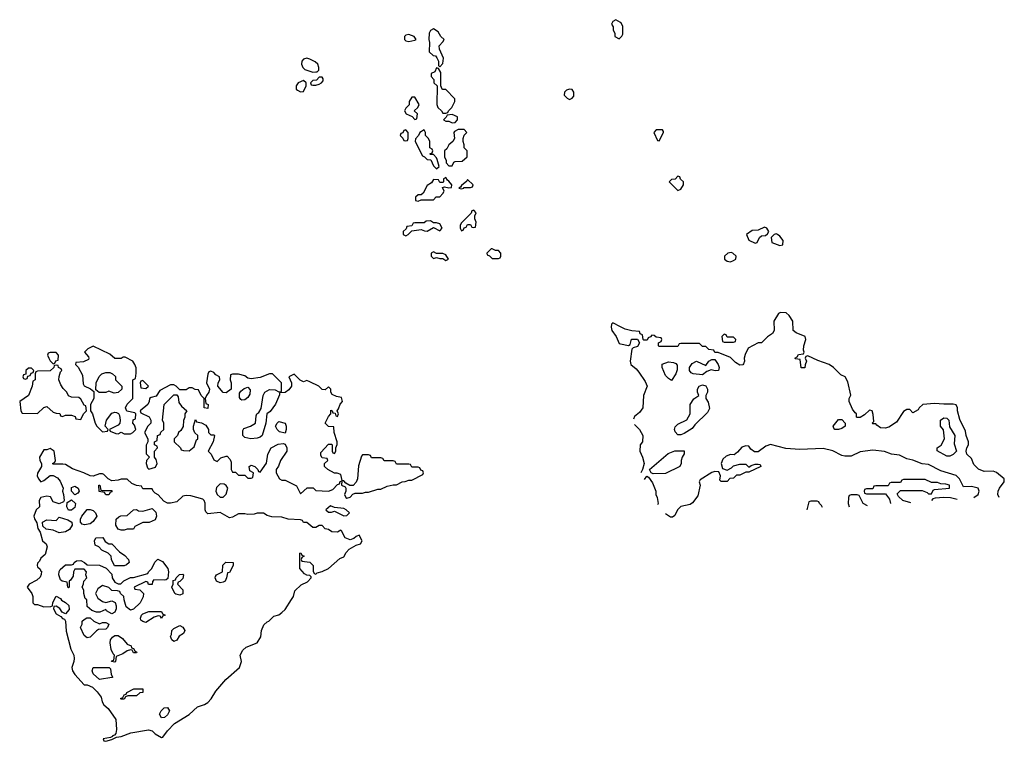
# Model space of a CAD drawing. Header units: inches. Extents: x 2601682 to 2755810, y 449311 to 584050.
# Tile 476 of 505: x 2746114 to 2752481, y 552774 to 557438. Entities that reach past the tile are written whole.
import ezdxf

# ---------------------------------------------------------------- set-up
doc = ezdxf.new("R2010")
doc.units = ezdxf.units.IN
doc.header["$MEASUREMENT"] = 0
doc.layers.add('C7545', color=7, linetype='Continuous')
doc.layers.add('C7555', color=7, linetype='Continuous')

msp = doc.modelspace()

# ---------------------------------------------------------------- linework, layer by layer
at = {"layer": 'C7545', "color": 2, "elevation": 2}
for points in [[(2750000, 557420.6), (2749970, 557438), (2749950, 557426), (2749942, 557410), (2749951.3, 557391.3), (2749952, 557370), (2749962, 557350), (2749962, 557330), (2749990, 557314), (2750000, 557323.6)], [(2750000, 555453), (2749950, 555478), (2749942, 555470), (2749938, 555450), (2749942.8, 555430), (2749970.9, 555390.9), (2749990, 555346), (2750000, 555343.7)]]:
    msp.add_lwpolyline(points, dxfattribs=at)
for points in [[(2748630, 557342), (2748610, 557338), (2748602, 557330), (2748602, 557310), (2748610, 557302), (2748630, 557298), (2748670, 557304.7), (2748678, 557310), (2748666, 557330)], [(2748790, 557378), (2748770, 557368), (2748761, 557350), (2748758.8, 557310), (2748764.7, 557290), (2748762, 557230), (2748787.5, 557207.5), (2748803.6, 557203.6), (2748812, 557192), (2748822, 557170), (2748822, 557142), (2748830, 557134), (2748850, 557154), (2748855.3, 557190), (2748828.4, 557248.4), (2748826, 557270), (2748850, 557294), (2748858, 557310), (2748838, 557330), (2748820.4, 557360.4)], [(2747970, 557188.7), (2747950, 557182), (2747938, 557170), (2747936, 557150), (2747944.7, 557130), (2747956.9, 557116.9), (2748010, 557098), (2748030, 557102), (2748038, 557102), (2748048.4, 557111.6), (2748049, 557130), (2748042, 557150), (2748025.6, 557165.6), (2747990, 557184)], [(2748810, 557126), (2748798, 557102), (2748774, 557090), (2748774, 557070), (2748791.6, 557051.6), (2748792, 557030), (2748814, 557010), (2748812, 556890), (2748818, 556870), (2748842, 556850), (2748850, 556834), (2748870, 556834), (2748882, 556838), (2748886, 556850), (2748908, 556870), (2748928, 556910), (2748927.3, 556927.3), (2748870, 556986), (2748850, 556986), (2748846, 556990), (2748838, 557010), (2748836.4, 557096.4), (2748822, 557122)], [(2747950, 557046), (2747914, 557030), (2747902, 557010), (2747902, 556990), (2747910, 556982), (2747930, 556972), (2747950, 556974), (2747966, 557010), (2747966, 557030)], [(2748070, 557066), (2748050, 557066), (2748032.7, 557047.3), (2748010, 557046), (2747994, 557030), (2747998, 557018), (2748010, 557014), (2748030, 557014), (2748050, 557022), (2748066, 557030), (2748076.4, 557043.6), (2748076.4, 557056.4)], [(2749670, 556988), (2749650, 556982), (2749638, 556970), (2749634, 556950), (2749654, 556930), (2749670, 556922), (2749686, 556930), (2749696.4, 556943.6), (2749698, 556970), (2749687.3, 556987.3)], [(2748670, 556938), (2748650, 556938), (2748632, 556910), (2748632, 556888), (2748610, 556866), (2748602, 556850), (2748614, 556830), (2748652.7, 556812.7), (2748670, 556794), (2748682, 556798), (2748686, 556830), (2748666, 556850), (2748688.4, 556871.6), (2748698, 556890)], [(2748910, 556826), (2748878, 556822), (2748872.7, 556807.3), (2748854, 556790), (2748870, 556782), (2748890, 556782), (2748910, 556772), (2748930, 556774), (2748946, 556790), (2748946, 556810)], [(2748610, 556726), (2748598, 556722), (2748592.7, 556707.3), (2748578, 556702), (2748574, 556690), (2748592.7, 556672.7), (2748598, 556658), (2748610, 556654), (2748622, 556658), (2748626, 556670), (2748626, 556710)], [(2748730, 556726), (2748702, 556710), (2748694, 556690), (2748672.7, 556667.3), (2748672, 556650), (2748718, 556558), (2748732.7, 556552.7), (2748750, 556534), (2748772.7, 556532.7), (2748790, 556494), (2748810, 556474), (2748826, 556490), (2748814.6, 556534.6), (2748810, 556546), (2748790, 556566), (2748770, 556566), (2748766, 556570), (2748782, 556578), (2748786, 556590), (2748782, 556602), (2748766, 556610), (2748766, 556650), (2748758, 556670), (2748738, 556690), (2748738, 556710)], [(2748950, 556728), (2748925.4, 556714.6), (2748922, 556710), (2748924.7, 556670), (2748916, 556650), (2748890, 556628.7), (2748876.3, 556603.7), (2748862, 556590), (2748862, 556550), (2748872, 556530), (2748872.7, 556512.7), (2748890, 556494), (2748910, 556494), (2748922, 556518), (2748930, 556522), (2748976.4, 556523.6), (2749007.3, 556552.7), (2749008, 556590), (2748988.7, 556610), (2748988.7, 556630), (2748982, 556650), (2748982, 556670), (2748988.4, 556691.6), (2749006, 556710), (2748987.3, 556727.3)], [(2748870, 556418), (2748854, 556410), (2748854, 556390), (2748850, 556386), (2748830, 556386), (2748822, 556402), (2748790, 556406), (2748776.9, 556383.1), (2748750, 556366), (2748723.6, 556316.4), (2748710, 556306), (2748690, 556306), (2748674, 556290), (2748674, 556270), (2748690, 556264.7), (2748710, 556274), (2748790, 556274), (2748807.3, 556292.7), (2748830, 556294), (2748850, 556314), (2748858, 556330), (2748847.3, 556352.7), (2748862, 556358), (2748890, 556352), (2748906, 556354), (2748908, 556370), (2748890, 556395.3), (2748880.2, 556400.2)], [(2749010, 556406), (2749004.7, 556395.3), (2748970, 556366), (2748964.7, 556355.3), (2748954, 556350), (2748970, 556344.7), (2748986, 556350), (2748986, 556354), (2749030, 556354), (2749042, 556358), (2749046, 556370)], [(2749050, 556206), (2749038, 556202), (2749032.7, 556187.3), (2748970, 556126), (2748962, 556110), (2748962, 556090), (2748970, 556074), (2748982, 556078), (2748987.3, 556092.7), (2749002, 556098), (2749010, 556114), (2749030, 556114), (2749038, 556098), (2749050, 556094), (2749062, 556098), (2749066, 556130), (2749058, 556150), (2749058, 556170), (2749066, 556190)], [(2748770, 556138), (2748743.6, 556136.4), (2748730, 556126), (2748670, 556126), (2748658, 556122), (2748650, 556106), (2748618, 556102), (2748612.7, 556087.3), (2748594, 556070), (2748594, 556050), (2748610, 556042), (2748626, 556050), (2748650, 556074), (2748710, 556082), (2748732.7, 556072.7), (2748750, 556072), (2748790, 556094), (2748830, 556074), (2748846, 556090), (2748830, 556118), (2748810, 556126), (2748790, 556126)], [(2748790, 555938), (2748774, 555930), (2748774, 555910), (2748790, 555894), (2748810, 555902), (2748830, 555894), (2748850, 555894), (2748870, 555882), (2748886, 555890), (2748870, 555918), (2748850, 555926), (2748810, 555926)], [(2749170, 555958), (2749162, 555958), (2749134, 555930), (2749138, 555918), (2749152.7, 555912.7), (2749170, 555894), (2749210, 555894), (2749222, 555898), (2749226, 555910), (2749226, 555930), (2749210, 555946), (2749190, 555946)], [(2746350, 555286), (2746310, 555286), (2746298, 555282), (2746294, 555270), (2746302, 555250), (2746310, 555234), (2746330, 555214), (2746342, 555218), (2746347.3, 555232.7), (2746362, 555238), (2746366, 555270)], [(2746590, 555328), (2746554, 555310), (2746534, 555290), (2746559.6, 555259.6), (2746562, 555250), (2746558, 555242), (2746527.3, 555227.3), (2746478, 555222), (2746474, 555210), (2746492, 555192), (2746519.6, 555139.6), (2746525.4, 555085.4), (2746531.6, 555071.6), (2746572, 555052), (2746594, 555034), (2746594, 554990), (2746572, 554950), (2746572, 554910), (2746584.7, 554890), (2746602, 554830), (2746612, 554810), (2746650, 554774), (2746682, 554778), (2746686, 554790), (2746666, 554810), (2746675.3, 554850), (2746710, 554894), (2746730, 554902), (2746739.6, 554899.6), (2746752.7, 554892.7), (2746759.6, 554879.6), (2746764.7, 554850), (2746762, 554830), (2746750, 554818), (2746694, 554790), (2746698, 554778), (2746736.4, 554763.6), (2746750, 554762), (2746770, 554772), (2746790, 554762), (2746830, 554762), (2746846, 554770), (2746866, 554790), (2746856.4, 554816.4), (2746846, 554830), (2746847.3, 554852.7), (2746862, 554858), (2746866, 554890), (2746858, 554898), (2746807.3, 554907.3), (2746798, 554930), (2746810, 554954), (2746846, 554990), (2746846, 555110), (2746862, 555118), (2746867.3, 555152.7), (2746867.3, 555187.3), (2746858, 555210), (2746846, 555230), (2746796.4, 555256.4), (2746783.6, 555256.4), (2746770, 555248), (2746728.4, 555248.4), (2746696.4, 555276.4)], [(2746350, 555206), (2746338, 555202), (2746334, 555190), (2746311.6, 555168.4), (2746230, 555166), (2746218, 555162), (2746214, 555150), (2746214, 555110), (2746198, 555102), (2746194, 555070), (2746172, 555010), (2746114, 554970), (2746122, 554910), (2746130, 554894), (2746230, 554892), (2746270, 554932), (2746290, 554938), (2746330, 554902), (2746350, 554894), (2746372.7, 554892.7), (2746378, 554878), (2746390, 554874), (2746410, 554882), (2746450, 554882), (2746472.7, 554872.7), (2746478, 554858), (2746510, 554854), (2746526, 554890), (2746546, 554910), (2746542, 554942), (2746530, 554946), (2746510, 554986), (2746496.4, 554996.4), (2746450, 554998), (2746430, 555006), (2746418, 555030), (2746394.6, 555054.6), (2746379, 555079), (2746368, 555110), (2746368.4, 555131.6), (2746378, 555162), (2746386, 555170), (2746382, 555182), (2746366, 555190), (2746362, 555202)], [(2746190, 555186), (2746170, 555186), (2746154, 555170), (2746154, 555146), (2746138, 555142), (2746134, 555130), (2746138, 555118), (2746150, 555114), (2746162, 555118), (2746166, 555134), (2746182, 555138), (2746187.3, 555152.7), (2746202, 555158), (2746206, 555170)], [(2746724.7, 555024.7), (2746690, 555038), (2746670, 555028), (2746628, 555028), (2746606, 555046), (2746608, 555090), (2746628.4, 555131.6), (2746646, 555150), (2746670, 555158), (2746696.9, 555156.9), (2746714, 555150), (2746732.7, 555132.7), (2746734, 555110), (2746774, 555070), (2746774, 555050), (2746750, 555029)], [(2747350, 555166), (2747338, 555162), (2747330, 555146), (2747322, 555090), (2747342, 555050), (2747338, 555030), (2747322, 555010), (2747314, 554990), (2747318, 554958), (2747332, 554950), (2747330, 554926), (2747308, 554930), (2747306, 554990), (2747288.4, 555008.4), (2747270, 555046), (2747248.4, 555048.4), (2747230, 555058), (2747210, 555058), (2747190, 555046), (2747150, 555046), (2747126, 555070), (2747110, 555078), (2747090, 555078), (2747019.6, 555040.4), (2746996, 555004), (2746963.6, 554996.4), (2746954, 554990), (2746952, 554970), (2746942, 554950), (2746894, 554910), (2746898, 554898), (2746951.1, 554871.1), (2746962, 554850), (2746962, 554830), (2746942, 554810), (2746922, 554770), (2746942, 554730), (2746942, 554710), (2746932.7, 554687.3), (2746932.7, 554632.7), (2746954, 554610), (2746934, 554590), (2746932, 554570), (2746941, 554541), (2746950, 554532), (2746993.2, 554546.8), (2747002, 554570), (2746996.4, 554596.4), (2746986, 554610), (2746986, 554650), (2747006, 554670), (2747002, 554682), (2746986, 554690), (2746986, 554710), (2747002, 554718), (2747006, 554750), (2747022, 554758), (2747027.3, 554772.7), (2747046, 554790), (2747046, 554830), (2747038, 554850), (2747048.4, 554951.6), (2747110, 555014), (2747130, 555014), (2747139.6, 554999.6), (2747143.6, 554963.6), (2747159.6, 554939.6), (2747194, 554910), (2747182, 554890), (2747182, 554870), (2747172.7, 554847.3), (2747171.6, 554808.4), (2747156.9, 554783.1), (2747142, 554770), (2747134, 554750), (2747114, 554730), (2747114, 554710), (2747154, 554670), (2747158, 554658), (2747172.7, 554652.7), (2747210, 554652), (2747243.1, 554676.9), (2747258, 554722), (2747266, 554730), (2747266, 554750), (2747247.3, 554767.3), (2747238, 554790), (2747238, 554810), (2747250, 554854), (2747258, 554838), (2747290, 554832), (2747318, 554818), (2747334, 554790), (2747334, 554770), (2747350, 554754), (2747370, 554754), (2747374, 554750), (2747364.7, 554710), (2747332, 554650), (2747352, 554630), (2747370, 554594), (2747390, 554582), (2747414.6, 554605.4), (2747450, 554618), (2747456, 554616), (2747475.3, 554595.3), (2747482, 554578), (2747482, 554530), (2747490, 554514), (2747510, 554514), (2747530, 554494), (2747570, 554494), (2747590, 554474), (2747610, 554474), (2747622, 554478), (2747626, 554510), (2747602, 554522), (2747598, 554550), (2747610, 554558), (2747634, 554550), (2747654, 554530), (2747658, 554518), (2747670, 554514), (2747710, 554572), (2747719.3, 554630), (2747741.2, 554670), (2747786.3, 554693.7), (2747818, 554698), (2747830, 554694), (2747842, 554670), (2747841, 554650), (2747801, 554590), (2747786.8, 554553.2), (2747772, 554530), (2747772, 554510), (2747794, 554470), (2747810, 554462), (2747830, 554462), (2747904.7, 554424.7), (2747930, 554374), (2747972.7, 554412.7), (2748011.6, 554411.6), (2748030, 554394), (2748110, 554391.3), (2748139, 554401), (2748170, 554434), (2748182, 554438), (2748187.3, 554452.7), (2748198, 554458), (2748194, 554430), (2748218, 554418), (2748222, 554410), (2748222, 554390), (2748214, 554370), (2748222, 554350), (2748230, 554344.7), (2748250, 554352), (2748268.7, 554371.3), (2748283.1, 554376.9), (2748330, 554378), (2748350, 554384.7), (2748370, 554384.7), (2748430, 554404.7), (2748450, 554404.7), (2748490, 554422), (2748530, 554432), (2748550, 554432), (2748588.4, 554451.6), (2748607.3, 554452.7), (2748630, 554462), (2748650, 554462), (2748722, 554498), (2748726, 554510), (2748722, 554522), (2748707.3, 554527.3), (2748702, 554542), (2748690, 554546), (2748650, 554546), (2748642, 554562), (2748630, 554566), (2748550, 554566), (2748542, 554582), (2748530, 554586), (2748470, 554586), (2748462, 554602), (2748450, 554606), (2748390, 554606), (2748382, 554622), (2748370, 554626), (2748330, 554626), (2748323.6, 554616.4), (2748305.4, 554554.6), (2748298, 554470), (2748290.9, 554449.1), (2748270, 554428), (2748248, 554428), (2748222, 554442), (2748210, 554458), (2748200.4, 554460.4), (2748190, 554498), (2748167.3, 554507.3), (2748150, 554508), (2748106, 554530), (2748086, 554550), (2748086, 554570), (2748106, 554590), (2748102, 554602), (2748070, 554606), (2748060.4, 554620.4), (2748060.4, 554639.6), (2748110, 554694), (2748130, 554694), (2748134, 554690), (2748134, 554650), (2748138, 554638), (2748150, 554634), (2748158, 554650), (2748158, 554670), (2748167.3, 554692.7), (2748168, 554710), (2748148, 554770), (2748146, 554806), (2748110, 554808), (2748089.1, 554830.9), (2748110, 554874), (2748126, 554890), (2748126, 554914), (2748134, 554910), (2748138, 554898), (2748154, 554894), (2748158, 554878), (2748170, 554874), (2748175.3, 554890), (2748166, 554910), (2748176.5, 554923.5), (2748186, 554954), (2748202, 554970), (2748195.3, 554995.3), (2748162, 555002), (2748135.3, 555015.3), (2748126, 555030), (2748126, 555050), (2748110, 555066), (2748090, 555046), (2748070, 555048), (2748048.7, 555068.7), (2747990, 555098), (2747970, 555106), (2747950, 555098), (2747928.4, 555108.4), (2747890, 555146), (2747854, 555130), (2747871.6, 555091.6), (2747871.3, 555070), (2747854.4, 555045.6), (2747830.9, 555029.1), (2747794, 555026), (2747794, 555014), (2747767.5, 554952.5), (2747734.8, 554905.2), (2747712, 554890), (2747704.7, 554830), (2747681, 554750), (2747670, 554739), (2747650, 554733.2), (2747609, 554729), (2747570, 554738), (2747558, 554750), (2747556.4, 554783.6), (2747564, 554796), (2747606, 554810), (2747638, 554830), (2747643.1, 554876.9), (2747648, 554890), (2747660.4, 554899.6), (2747674.6, 554925.4), (2747689, 555010), (2747699, 555030), (2747730, 555046.8), (2747765.4, 555045.4), (2747790, 555032), (2747806, 555034), (2747808, 555090), (2747748.4, 555148.4), (2747730, 555148.7), (2747670, 555126), (2747610, 555117.2), (2747590, 555122), (2747570, 555135.3), (2747530, 555146), (2747490, 555146), (2747478, 555142), (2747474, 555110), (2747482, 555090), (2747482, 555050), (2747450, 555026), (2747430, 555028), (2747395.3, 555070), (2747398, 555090), (2747408, 555110), (2747406, 555130), (2747383.1, 555143.1), (2747370, 555158)], [(2746910, 555106), (2746898, 555102), (2746894, 555090), (2746898, 555058), (2746930, 555054), (2746946, 555070)], [(2747550, 554978), (2747543.1, 554983.1), (2747536.4, 554996.4), (2747536.4, 555023.6), (2747543.1, 555036.9), (2747564.7, 555055.3), (2747590, 555062), (2747604.7, 555044.7), (2747602.8, 555017.2), (2747590, 554995.3), (2747570, 554982)], [(2747830, 554766), (2747794.6, 554774.6), (2747778, 554790), (2747768.9, 554811.1), (2747778, 554830), (2747790, 554842), (2747830.9, 554830.9), (2747838, 554810), (2747838, 554790)], [(2746310, 554666), (2746290, 554658), (2746270, 554658), (2746242, 554610), (2746244.7, 554590), (2746254, 554570), (2746254, 554550), (2746230, 554506), (2746227.3, 554490), (2746234.8, 554470), (2746250, 554451), (2746270, 554458.8), (2746310, 554492), (2746330, 554491.3), (2746357.5, 554477.5), (2746374.9, 554454.9), (2746396, 554410), (2746391.3, 554390), (2746398, 554370), (2746402, 554330), (2746398, 554322), (2746369.1, 554309.1), (2746330, 554322), (2746313.4, 554353.4), (2746290, 554358), (2746251.3, 554350), (2746239.1, 554330), (2746242, 554290), (2746221, 554270), (2746204.9, 554230), (2746210, 554212), (2746225.8, 554185.8), (2746231.3, 554150), (2746246.7, 554126.7), (2746260.7, 554070), (2746284.7, 554050), (2746291.3, 554030), (2746278, 553982), (2746250, 553958), (2746242, 553938), (2746230, 553926), (2746226.8, 553910), (2746230, 553902), (2746246.4, 553886.4), (2746250, 553874), (2746254, 553874), (2746252.7, 553852.7), (2746245.5, 553834.5), (2746224.7, 553815.3), (2746176, 553790), (2746162.8, 553770), (2746192, 553730), (2746198, 553710), (2746199.1, 553670), (2746210, 553657.3), (2746230, 553657.3), (2746270, 553643), (2746315.3, 553644.7), (2746326, 553650), (2746328.4, 553671.6), (2746350, 553712), (2746376.9, 553696.9), (2746385.4, 553685.4), (2746411, 553671), (2746430.9, 553650.9), (2746434.4, 553625.6), (2746410, 553598), (2746388.9, 553608.9), (2746373.2, 553633.2), (2746350, 553648), (2746334, 553646), (2746332, 553630), (2746350, 553598.8), (2746379.9, 553579.9), (2746390, 553567.3), (2746402.8, 553562.8), (2746410.8, 553550.8), (2746414.4, 553485.6), (2746445.7, 553370), (2746463.1, 553330), (2746466.7, 553310), (2746464.9, 553290), (2746450.6, 553250), (2746455.5, 553230), (2746470, 553204.9), (2746530, 553138), (2746550, 553138), (2746584, 553124), (2746614.4, 553094.4), (2746639.8, 553059.8), (2746646.8, 553030), (2746658, 553010), (2746685.5, 552985.5), (2746735.5, 552915.5), (2746739.1, 552850), (2746735.3, 552824.7), (2746726.8, 552813.2), (2746714, 552810), (2746714, 552806), (2746702, 552798), (2746654, 552790), (2746658, 552778), (2746670, 552774), (2746710, 552784.7), (2746740.2, 552799.8), (2746770, 552804), (2746832, 552828), (2746947.1, 552847.1), (2746970, 552841), (2746990, 552822.8), (2747030, 552798), (2747039, 552801), (2747070, 552842), (2747115.3, 552890), (2747210, 552947.3), (2747264, 552996), (2747310, 553011), (2747330, 553024), (2747351.3, 553048.7), (2747382.5, 553097.5), (2747447, 553173), (2747536, 553250), (2747548.7, 553288.7), (2747539, 553330), (2747557.2, 553362.8), (2747578, 553382), (2747650, 553411.3), (2747673.2, 553450), (2747677.2, 553490), (2747693.6, 553526.4), (2747714.6, 553545.4), (2747726, 553550), (2747758, 553582), (2747790, 553591.3), (2747810, 553606), (2747830, 553626), (2747872.7, 553690), (2747884, 553710), (2747894, 553746), (2747934, 553786), (2747975.5, 553804.5), (2747998, 553830), (2747998, 553838), (2747990, 553846), (2747970, 553848), (2747956.4, 553856.4), (2747926, 553890), (2747926, 553990), (2747932.7, 553992.7), (2747938, 553978), (2747954, 553970), (2747938, 553962), (2747934, 553950), (2747938, 553938), (2747991.1, 553931.1), (2748011.3, 553910), (2748012.7, 553872.7), (2748018, 553858), (2748030, 553854), (2748038, 553862), (2748070, 553871.3), (2748110, 553891.3), (2748184, 553956), (2748210, 553966), (2748225.6, 553994.4), (2748244.1, 554015.9), (2748290, 554041), (2748318, 554050), (2748328, 554070), (2748310, 554106), (2748290, 554098), (2748275.3, 554084.7), (2748250, 554075.3), (2748218, 554090), (2748195.3, 554135.3), (2748190, 554138), (2748170, 554126), (2748132.7, 554127.3), (2748110, 554142), (2748090, 554148), (2748070, 554168), (2748050, 554168), (2748030, 554155.3), (2748010, 554155.3), (2747970, 554188), (2747948.4, 554188.4), (2747942, 554202), (2747930, 554206), (2747851.1, 554208.9), (2747810, 554222), (2747744.7, 554224.7), (2747714, 554234), (2747690, 554248.7), (2747650, 554248.7), (2747630, 554242), (2747590, 554239), (2747570, 554244), (2747530, 554244), (2747490, 554222), (2747470, 554219), (2747410, 554252.7), (2747330, 554244), (2747317.2, 554257.2), (2747313.2, 554270), (2747314, 554314), (2747308, 554330), (2747299, 554339), (2747220.4, 554360.4), (2747190, 554362), (2747170, 554358), (2747130, 554322), (2747090, 554313.2), (2747070, 554314), (2747045.6, 554325.6), (2747010, 554368), (2746990, 554378), (2746978, 554390), (2746970, 554406), (2746910, 554406), (2746902, 554422), (2746870, 554428), (2746840.2, 554440.2), (2746810, 554468), (2746770, 554468.7), (2746750, 554462), (2746710, 554458), (2746686, 554470), (2746659, 554499), (2746650, 554502), (2746630, 554502), (2746590, 554488.7), (2746568.9, 554488.9), (2746528.9, 554508.9), (2746455.5, 554535.5), (2746410, 554562), (2746394, 554566), (2746330, 554566), (2746326, 554570), (2746342, 554578), (2746346, 554590), (2746338, 554650)], [(2746470, 554366), (2746448, 554390), (2746450, 554414), (2746470, 554422), (2746491.1, 554411.1), (2746498, 554390), (2746490, 554378)], [(2746650, 554394), (2746710, 554394), (2746710, 554386), (2746698, 554382), (2746690, 554366), (2746670, 554366), (2746662, 554382), (2746628, 554388), (2746626, 554430), (2746632, 554430), (2746638, 554398)], [(2747410, 554438), (2747386, 554414), (2747382, 554390), (2747392, 554370), (2747410, 554352), (2747430, 554351.3), (2747450, 554372), (2747459, 554410), (2747450, 554428), (2747436.4, 554436.4)], [(2746430, 554268), (2746418, 554290), (2746422, 554318), (2746450, 554334), (2746474, 554310), (2746470, 554286), (2746450, 554268)], [(2746534, 554174), (2746518, 554178), (2746508, 554190), (2746508, 554210), (2746515.3, 554230), (2746550, 554272), (2746570, 554272), (2746590, 554264.7), (2746604.7, 554250), (2746612, 554230), (2746590, 554195.3), (2746570, 554179)], [(2746770, 554138), (2746750, 554146), (2746735.3, 554170), (2746738, 554210), (2746754.6, 554225.4), (2746768.9, 554231.1), (2746810, 554234), (2746848.9, 554271.1), (2746870, 554271.3), (2746882.8, 554262.8), (2746910, 554261), (2746970, 554278), (2746995.3, 554255.3), (2746998, 554230), (2746990, 554206), (2746952, 554188), (2746910, 554188), (2746858, 554162), (2746850, 554146), (2746810, 554146), (2746790, 554138)], [(2748124.7, 554295.3), (2748094, 554270), (2748110, 554254), (2748130, 554254), (2748150, 554262), (2748210, 554232), (2748230, 554234), (2748246, 554250), (2748226, 554270), (2748210, 554278), (2748150, 554286)], [(2746370, 554122), (2746330, 554139), (2746285.6, 554145.6), (2746264.7, 554164.7), (2746262, 554190), (2746290, 554206), (2746350, 554202), (2746370, 554222), (2746425.4, 554205.4), (2746451.3, 554191.3), (2746454, 554170), (2746436.9, 554143.1), (2746410, 554128)], [(2746727.3, 553907.3), (2746708.4, 553948.4), (2746706, 553970), (2746686, 553990), (2746646, 554010), (2746626, 554030), (2746602, 554042), (2746598, 554070), (2746606, 554090), (2746650.9, 554090.9), (2746666, 554066), (2746690, 554051.3), (2746710.9, 554050.9), (2746759.6, 553999.6), (2746794.4, 553974.4), (2746818, 553950), (2746822, 553930), (2746805.4, 553914.6), (2746790, 553908.7)], [(2747050, 553815.3), (2746982, 553818), (2746972.7, 553807.3), (2746970, 553788), (2746948, 553788), (2746942, 553802), (2746930, 553806), (2746854, 553770), (2746858, 553758), (2746890, 553754), (2746914, 553730), (2746911.6, 553708.4), (2746892, 553670), (2746850, 553628), (2746830, 553622), (2746803.2, 553643.2), (2746788.9, 553688.9), (2746788, 553710), (2746766, 553730), (2746762, 553742), (2746747.3, 553747.3), (2746710, 553748.7), (2746690, 553768.7), (2746650, 553782), (2746619.6, 553760.4), (2746604.7, 553730), (2746619.6, 553699.6), (2746650, 553678), (2746670, 553671.3), (2746710, 553682), (2746731.3, 553671.3), (2746738, 553650), (2746738, 553630), (2746730, 553608), (2746710, 553598), (2746676.4, 553616.4), (2746670, 553626), (2746631.6, 553608.4), (2746610, 553608), (2746580.2, 553620.2), (2746550, 553646), (2746547.3, 553687.3), (2746538, 553698), (2746528.7, 553730), (2746528, 553750), (2746518, 553770), (2746527.3, 553792.7), (2746528, 553810), (2746548, 553830), (2746542, 553850), (2746546, 553870), (2746530, 553886), (2746470, 553886), (2746462, 553870), (2746459.6, 553840.4), (2746443.6, 553816.4), (2746434, 553810), (2746434, 553770), (2746430, 553766), (2746426, 553770), (2746422, 553802), (2746388.4, 553808.4), (2746378, 553818), (2746368, 553850), (2746368.4, 553871.6), (2746376.4, 553883.6), (2746410, 553914), (2746450, 553914), (2746462, 553918), (2746466, 553930), (2746480.4, 553939.6), (2746510, 553942), (2746534, 553930), (2746550, 553914), (2746630, 553912), (2746672.7, 553892.7), (2746710, 553854), (2746712, 553830), (2746730, 553802), (2746750, 553792), (2746767.3, 553792.7), (2746788.4, 553811.6), (2746830, 553832), (2746850, 553832), (2746942, 553858), (2746946, 553870), (2746968, 553890), (2746988, 553932), (2747008, 553952), (2747036.9, 553936.9), (2747071.3, 553890), (2747076, 553870), (2747072.7, 553827.3), (2747062, 553818)], [(2747410, 553798), (2747386, 553810), (2747378, 553830), (2747380.4, 553839.6), (2747386, 553850), (2747426, 553870), (2747428, 553912), (2747448, 553932), (2747494, 553930), (2747494, 553910), (2747470, 553866), (2747458, 553862), (2747452, 553830), (2747442, 553810), (2747430, 553802)], [(2747150, 553718), (2747124.7, 553724.7), (2747118, 553730), (2747098, 553770), (2747106, 553790), (2747107.3, 553812.7), (2747122, 553818), (2747126, 553830), (2747148.4, 553851.6), (2747170, 553854), (2747174, 553850), (2747170, 553826), (2747150, 553806), (2747138, 553802), (2747134, 553790), (2747170, 553754), (2747170, 553728)], [(2746630, 553534), (2746650, 553542), (2746670, 553542), (2746690.9, 553530.9), (2746682, 553510), (2746670, 553498), (2746623.6, 553496.4), (2746610, 553488), (2746570, 553446), (2746550, 553442), (2746530, 553458), (2746508, 553510), (2746518, 553530), (2746518, 553550), (2746530, 553562), (2746548.4, 553571.6), (2746570, 553572), (2746594, 553550)], [(2747030, 553568), (2747022, 553582), (2747010, 553586), (2746983.6, 553576.4), (2746930, 553542), (2746910, 553548), (2746898, 553558), (2746895.3, 553570), (2746902, 553590), (2746910, 553598), (2746950, 553612), (2747030, 553614), (2747038, 553598), (2747054, 553590), (2747038, 553582)], [(2747110, 553418), (2747098, 553430), (2747088.9, 553451.1), (2747095.3, 553464.7), (2747098, 553490), (2747110, 553502), (2747150, 553522), (2747170, 553512), (2747182, 553490), (2747174, 553470), (2747146, 553454), (2747130, 553428)], [(2746850, 553346), (2746842, 553362), (2746830, 553366), (2746810, 553358), (2746781, 553339), (2746738, 553322), (2746734, 553290), (2746730, 553286), (2746708.7, 553288.7), (2746710, 553294), (2746722, 553298), (2746728, 553330), (2746719, 553339), (2746706.3, 553366.3), (2746699, 553410), (2746702, 553430), (2746713.6, 553446.4), (2746730, 553458), (2746750, 553458), (2746778, 553438), (2746810, 553402), (2746834, 553390), (2746838, 553378), (2746850, 553374), (2746858, 553358), (2746872, 553350), (2746870, 553346)], [(2746630, 553174), (2746588.7, 553210), (2746582, 553230), (2746588.7, 553250), (2746692, 553252), (2746702, 553242), (2746704.7, 553204.7), (2746714, 553190), (2746714, 553186), (2746710, 553186)], [(2746770, 553046), (2746766, 553050), (2746782, 553058), (2746790, 553074), (2746802, 553078), (2746806, 553090), (2746852.7, 553112.7), (2746910, 553114), (2746910.9, 553089.1), (2746890, 553088), (2746870, 553068.7), (2746812.7, 553067.3), (2746798, 553062), (2746790, 553046)], [(2747030, 552926), (2747018, 552950), (2747028.7, 552971.3), (2747048.9, 552991.1), (2747070, 552992), (2747082, 552970), (2747070, 552946), (2747050, 552928)]]:
    msp.add_lwpolyline(points, close=True, dxfattribs=at)
at = {"layer": 'C7555', "color": 2, "elevation": 2}
for points in [[(2750000, 557323.6), (2750008.4, 557331.6), (2750014.6, 557345.4), (2750015.3, 557395.3), (2750000.4, 557420.4), (2750000, 557420.6)], [(2752448.7, 554350), (2752439.3, 554370), (2752441.2, 554390), (2752449.3, 554410.7), (2752481.2, 554450), (2752481.2, 554470), (2752430, 554512), (2752410, 554520.9), (2752350, 554518), (2752313.3, 554533.3), (2752283.7, 554563.7), (2752270, 554602), (2752238, 554630), (2752235.3, 554650), (2752239, 554670), (2752249.2, 554690), (2752249.2, 554710), (2752234, 554750), (2752230, 554778), (2752193.8, 554853.8), (2752179.5, 554910), (2752179.5, 554930), (2752170, 554949), (2752150, 554954), (2752090, 554952), (2752030, 554957), (2751954, 554950), (2751931.3, 554930), (2751923.6, 554916.4), (2751890, 554898), (2751870, 554918), (2751850, 554918), (2751830, 554906), (2751784, 554836), (2751735.3, 554804.7), (2751710, 554798), (2751680.4, 554800.4), (2751656.4, 554816.4), (2751650, 554826), (2751630, 554826), (2751626, 554830), (2751638, 554842), (2751634, 554886), (2751626, 554910), (2751610, 554913.2), (2751576.9, 554883.1), (2751550, 554866), (2751530, 554866), (2751526, 554870), (2751526, 554890), (2751516.4, 554896.4), (2751500.2, 554920.2), (2751479, 554970), (2751478, 554990), (2751488.4, 555011.6), (2751470, 555098), (2751452.7, 555130), (2751423.7, 555143.7), (2751376, 555190), (2751348.7, 555210), (2751274.5, 555234.5), (2751210, 555266), (2751198, 555262), (2751194, 555250), (2751202, 555230), (2751192.7, 555207.3), (2751191.6, 555188.4), (2751167.3, 555187.3), (2751162, 555242), (2751130, 555246), (2751126, 555250), (2751142, 555258), (2751150, 555274), (2751182, 555278), (2751186, 555290), (2751182, 555302), (2751184, 555330), (2751197.2, 555370), (2751193.2, 555390), (2751135.1, 555415.1), (2751115.3, 555430), (2751113, 555490), (2751090, 555526.6), (2751070, 555543.7), (2751034.4, 555545.6), (2751022, 555538), (2750991.3, 555490), (2750992, 555430), (2750982, 555410), (2750950, 555388.7), (2750910, 555349), (2750890, 555348.7), (2750824.7, 555315.3), (2750805.4, 555274.6), (2750798, 555250), (2750802, 555230), (2750794, 555214), (2750790, 555208), (2750770, 555206), (2750743.1, 555223.1), (2750710, 555255.3), (2750630, 555286), (2750610, 555286), (2750602, 555302), (2750570, 555306), (2750550, 555326), (2750530, 555326), (2750510, 555346), (2750390, 555346), (2750378, 555342), (2750370, 555326), (2750250, 555326), (2750246, 555330), (2750246, 555350), (2750262, 555358), (2750266, 555370), (2750262, 555382), (2750230, 555386), (2750216.4, 555396.4), (2750202, 555398), (2750192.7, 555387.3), (2750178, 555382), (2750172.7, 555367.3), (2750150, 555366), (2750146, 555370), (2750142, 555402), (2750127.3, 555407.3), (2750122, 555422), (2750072.7, 555427.3), (2750030, 555438), (2750000, 555453)], [(2750000, 555343.7), (2750050, 555332), (2750062, 555338), (2750070, 555374), (2750110, 555374), (2750122, 555350), (2750110, 555326), (2750082, 555318), (2750072, 555308), (2750061, 555230), (2750066, 555210), (2750101.4, 555181.4), (2750118.8, 555158.8), (2750159.1, 555099.1), (2750172, 555070), (2750148, 555010), (2750144.7, 554930), (2750121.4, 554898.6), (2750090, 554874), (2750083.5, 554856.5)], [(2750090, 554822), (2750122, 554790), (2750144.7, 554750), (2750142, 554710), (2750126, 554690), (2750124.7, 554650), (2750142, 554610), (2750151.3, 554568.7), (2750142, 554530), (2750130.9, 554509.1)], [(2752284.7, 554350), (2752311.3, 554370), (2752318, 554390), (2752312, 554410), (2752270, 554421), (2752218, 554418), (2752192, 554470), (2752170, 554492), (2752070, 554522.8), (2751990, 554562.8), (2751950, 554566.8), (2751890, 554591.3), (2751850, 554600.7), (2751803.5, 554623.5), (2751750.7, 554630.7), (2751707.3, 554647.3), (2751630, 554654.8), (2751550, 554644), (2751490, 554618), (2751450, 554616), (2751430, 554621), (2751372.2, 554652.2), (2751310, 554666.7), (2751159.8, 554659.8), (2751067.5, 554667.5), (2750970, 554693.4), (2750938.9, 554681.1), (2750890, 554644.7), (2750866, 554646), (2750842.8, 554662.8), (2750830, 554682), (2750810, 554684.7), (2750784.7, 554675.3), (2750756.5, 554643.5), (2750733.6, 554626.4), (2750710, 554627.3), (2750682.9, 554617.1), (2750661.6, 554598.4), (2750649.3, 554570), (2750658, 554538), (2750690, 554526), (2750718, 554542), (2750730, 554555.3), (2750770, 554566), (2750810, 554566), (2750830, 554546), (2750843.6, 554556.4), (2750870, 554566), (2750890, 554566), (2750902, 554562), (2750906, 554550), (2750830, 554514), (2750810, 554514), (2750770, 554494), (2750750, 554494), (2750730, 554474), (2750707.3, 554472.7), (2750690, 554454), (2750650, 554454), (2750642, 554462), (2750646, 554490), (2750636, 554516), (2750610, 554517.3), (2750590, 554510.7), (2750515.3, 554464.7), (2750508.7, 554450), (2750514, 554430), (2750499, 554361), (2750464.7, 554315.3), (2750450, 554304.7), (2750389.4, 554290.6), (2750368.7, 554270), (2750350, 554234), (2750336.4, 554223.6), (2750323.6, 554223.6), (2750290, 554244.7)], [(2750154, 554466), (2750170, 554486.8), (2750181, 554481), (2750205.2, 554445.2), (2750227.7, 554390), (2750228, 554370), (2750237.3, 554350), (2750242, 554310), (2750237.9, 554302.1)], [(2751876.2, 554316.2), (2751826, 554330), (2751796.4, 554356.4), (2751787.3, 554372.7), (2751810, 554394), (2751950, 554394), (2751982, 554382), (2751990, 554374), (2752010, 554374), (2752022, 554398), (2752030, 554402), (2752126, 554410), (2752126, 554430), (2752103.6, 554436.4), (2752070, 554438), (2752050, 554446), (2752010, 554446), (2751970, 554466), (2751830, 554466), (2751818, 554462), (2751810, 554446), (2751750, 554446), (2751738, 554442), (2751730, 554426), (2751650, 554426), (2751638, 554422), (2751630, 554406), (2751590, 554406), (2751578, 554402), (2751574, 554390), (2751578, 554378), (2751590, 554374), (2751712.7, 554372.7), (2751739.6, 554339.6), (2751744.7, 554310)], [(2751596, 554296), (2751568, 554310), (2751542, 554362), (2751530, 554366), (2751490, 554366), (2751478, 554362), (2751474, 554350), (2751472, 554310), (2751478, 554290)], [(2752176.2, 554336.2), (2752133, 554347), (2752090, 554349.5), (2752034.8, 554345.2), (2752019.6, 554340.4), (2752011.3, 554330)], [(2751305.5, 554285.5), (2751299, 554299), (2751286, 554310), (2751282, 554322), (2751270, 554326), (2751230, 554326), (2751218, 554322), (2751204.7, 554270)]]:
    msp.add_lwpolyline(points, dxfattribs=at)
for points in [[(2750270, 556726), (2750230, 556726), (2750214, 556710), (2750238, 556658), (2750250, 556654), (2750278, 556710), (2750276.4, 556716.4)], [(2750370, 556426), (2750352.7, 556407.3), (2750330, 556406), (2750314, 556390), (2750370, 556334), (2750390, 556342), (2750406, 556370), (2750406, 556390), (2750387.3, 556407.3), (2750382, 556422)], [(2750930, 556098), (2750890, 556078), (2750850, 556075.3), (2750814, 556050), (2750830, 556014), (2750870, 555994), (2750882, 555998), (2750898, 556030), (2750910, 556042), (2750936.4, 556043.6), (2750950, 556054), (2750958, 556070), (2750946, 556090)], [(2751006.4, 556053.6), (2750994, 556050), (2750974, 556030), (2750978, 555998), (2751030, 555978), (2751050, 555982), (2751051.8, 556010), (2751030, 556039), (2751015.3, 556050)], [(2750714, 555934), (2750694, 555930), (2750672, 555910), (2750672, 555890), (2750690, 555878), (2750710, 555872), (2750730, 555882), (2750746, 555890), (2750748, 555910), (2750726, 555930)], [(2750670, 555406), (2750654, 555390), (2750658, 555358), (2750670, 555354), (2750730, 555354), (2750742, 555358), (2750746, 555370), (2750730, 555386), (2750690, 555386), (2750682, 555402)], [(2750330, 555106), (2750310, 555118), (2750290, 555138), (2750268, 555190), (2750269, 555211), (2750310, 555226), (2750342, 555222), (2750356, 555216), (2750364.7, 555204.7), (2750365.4, 555174.6), (2750358, 555150)], [(2750611.6, 555168.4), (2750586, 555174), (2750556.9, 555163.1), (2750530, 555142), (2750468.9, 555148.9), (2750456.4, 555156.4), (2750446, 555170), (2750446, 555190), (2750463.1, 555216.9), (2750490, 555232), (2750550, 555202), (2750570, 555232), (2750590, 555242), (2750610, 555242), (2750631.3, 555210), (2750638, 555190), (2750634, 555170)], [(2750390, 554754), (2750370, 554755.3), (2750353.6, 554773.6), (2750349, 554790), (2750353.6, 554806.4), (2750370, 554824.7), (2750428.4, 554851.6), (2750448.7, 554890), (2750448.7, 554950), (2750473.2, 554986.8), (2750506, 555010), (2750498, 555030), (2750498, 555050), (2750508, 555070), (2750530, 555078), (2750550, 555071.3), (2750562, 555050), (2750562, 555030), (2750552, 555010), (2750552, 554990), (2750566.4, 554966.4), (2750574.8, 554925.2), (2750561, 554899), (2750479.6, 554820.4), (2750463.6, 554796.4), (2750410, 554764)], [(2751410, 554789), (2751386, 554790), (2751378, 554798), (2751375.3, 554810), (2751410, 554854), (2751430, 554854), (2751452, 554830), (2751452, 554810), (2751430, 554795.3)], [(2752110, 554618), (2752048, 554652), (2752046, 554670), (2752072.9, 554687.1), (2752094, 554730), (2752088, 554788), (2752068, 554810), (2752068, 554850), (2752090, 554864.7), (2752110, 554862), (2752122, 554850), (2752126, 554806), (2752162, 554750), (2752156.9, 554696.9), (2752172, 554650), (2752150, 554628), (2752130, 554618)], [(2750210, 554502), (2750198, 554510), (2750186, 554530), (2750306.8, 554633.2), (2750350, 554651.3), (2750412, 554652), (2750412, 554632), (2750398, 554610), (2750391.3, 554590), (2750391.3, 554570), (2750382, 554550), (2750290, 554504)]]:
    msp.add_lwpolyline(points, close=True, dxfattribs=at)

doc.saveas('drawing.dxf')
